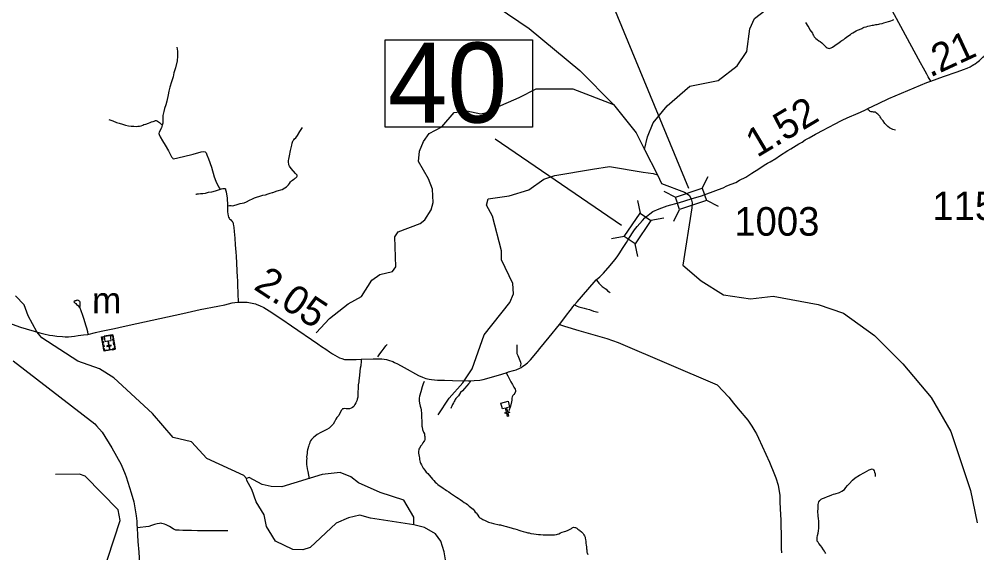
# Model space of a CAD drawing. Extents: x 2290615 to 2522933, y 819489 to 1012715.
# Drawn here: x 2414149 to 2430887, y 869123 to 878460 of the extents above; entities that cross this region are included whole.
import ezdxf

# ---------------------------------------------------------------- set-up
doc = ezdxf.new("R2010")
doc.units = 0
for name, color, linetype in [('Exist Cultural Church CELL', 7, 'Continuous'), ('Exist Cultural Church with Cemetery CELL', 7, 'Continuous'), ('Exist Hydrographic Creek Single Shore', 7, 'Continuous'), ('Exist Hydrographic Misc Water Feature', 7, 'Continuous'), ('Exist Road Non-System Type 51', 7, 'Continuous'), ('Exist Road Secondary Mileage Hundredths English Label', 7, 'Continuous'), ('Exist Road Secondary Structure Standard Bridge CELL', 7, 'Continuous'), ('Exist Road Secondary Structure Standard Bridge Number Label', 7, 'Continuous'), ('Exist Road Secondary Type 51 Attributed', 7, 'Continuous'), ('Exist Road Secondary Type 51 Number Label', 7, 'Continuous'), ('Exist Survey Geodetic Marker Label', 7, 'Continuous')]:
    doc.layers.add(name, color=color, linetype=linetype)

msp = doc.modelspace()

# ---------------------------------------------------------------- linework, layer by layer
at = {"layer": 'Exist Cultural Church CELL'}
msp.add_lwpolyline([(2422721, 871674), (2422666, 871660), (2422685, 871586), (2422716, 871594), (2422719, 871578), (2422688, 871570), (2422703, 871512), (2422687, 871508), (2422673, 871566), (2422642, 871559), (2422638, 871574), (2422669, 871582), (2422651, 871656), (2422595, 871642), (2422569, 871745), (2422696, 871777)], close=True, dxfattribs=at)
at = {"layer": 'Exist Cultural Church with Cemetery CELL'}
for points in [[(2415829, 872687), (2415633, 872653), (2415590, 872904), (2415786, 872938)], [(2415623, 872910), (2415625, 872899), (2415603, 872895), (2415610, 872855), (2415599, 872853), (2415590, 872904)], [(2415744, 872931), (2415633, 872912), (2415649, 872822), (2415699, 872831), (2415713, 872751), (2415680, 872745), (2415682, 872734), (2415714, 872740), (2415721, 872698), (2415733, 872700), (2415726, 872742), (2415758, 872747), (2415757, 872758), (2415724, 872753), (2415710, 872833), (2415759, 872841)], [(2415754, 872932), (2415756, 872921), (2415778, 872925), (2415784, 872885), (2415795, 872887), (2415787, 872938)], [(2415614, 872835), (2415621, 872792), (2415610, 872790), (2415602, 872833)], [(2415625, 872770), (2415632, 872727), (2415621, 872725), (2415614, 872768)], [(2415822, 872730), (2415811, 872728), (2415816, 872696), (2415776, 872689), (2415778, 872678), (2415829, 872687)], [(2415798, 872869), (2415806, 872826), (2415794, 872824), (2415787, 872867)], [(2415810, 872803), (2415817, 872760), (2415806, 872758), (2415798, 872801)], [(2415626, 872696), (2415637, 872698), (2415642, 872666), (2415682, 872673), (2415684, 872662), (2415633, 872653)], [(2415756, 872675), (2415705, 872666), (2415703, 872677), (2415754, 872686)]]:
    msp.add_lwpolyline(points, close=True, dxfattribs=at)
at = {"layer": 'Exist Hydrographic Creek Single Shore'}
msp.add_line((2425081, 876178), (2425304, 875734), dxfattribs=at)
for points in [[(2420446, 880452), (2420693, 880025), (2421235, 879581), (2422123, 878940), (2423060, 878299), (2423948, 877559), (2424539, 876967)], [(2424539, 876967), (2424934, 876474), (2425081, 876178)], [(2425304, 875734), (2425378, 875587), (2425779, 875435), (2425860, 875379), (2425894, 875315), (2425909, 875247), (2425907, 875160), (2425747, 874157), (2426068, 873885), (2426462, 873639), (2426931, 873565), (2427325, 873614), (2428114, 873466), (2428558, 873318), (2429100, 872924), (2429594, 872431), (2430087, 871839), (2430432, 871247), (2430777, 870212), (2430890, 869646)]]:
    msp.add_lwpolyline(points, dxfattribs=at)
at = {"layer": 'Exist Hydrographic Misc Water Feature'}
for points in [[(2425081, 876178), (2425131, 876400), (2425230, 876647), (2425476, 876943), (2425871, 877288), (2426364, 877386), (2426698, 877642), (2426869, 877895), (2426922, 878288), (2427002, 878472), (2427398, 878777), (2427520, 878963), (2427591, 879215), (2427501, 879730), (2427605, 879981), (2427851, 880293), (2428196, 880583), (2428503, 880693), (2429077, 880786), (2429359, 880866), (2429524, 880991), (2429844, 881306)], [(2419342, 872972), (2419571, 873224), (2419901, 873477), (2420132, 873608), (2420311, 873891), (2420452, 873995), (2420676, 874047), (2420733, 874125), (2420717, 874650), (2420774, 874741), (2421155, 874888), (2421238, 874947), (2421352, 875125), (2421383, 875251), (2421371, 875484), (2421302, 875665), (2421131, 875970), (2421145, 876148), (2421218, 876321), (2421316, 876457), (2421539, 876578), (2421752, 876829), (2421976, 876858), (2422219, 876802), (2422368, 876838), (2422476, 876908), (2422887, 877090), (2423183, 877238), (2423577, 877239), (2423824, 877239), (2424539, 876967)], [(2421470, 871536), (2421666, 871829), (2421904, 872098), (2422067, 872345), (2422275, 872937), (2422725, 873504), (2422789, 873655), (2422778, 873838), (2422581, 874250), (2422578, 874407), (2422420, 875015), (2422317, 875204), (2422349, 875314), (2422715, 875368), (2423055, 875474), (2423318, 875662), (2423509, 875723), (2424169, 875833), (2424465, 875882), (2425057, 875784), (2425230, 875759), (2425304, 875734)], [(2418120, 870427), (2418078, 870478), (2417432, 870776), (2417161, 871064), (2416843, 871143), (2416479, 871561), (2415804, 872187), (2415551, 872341), (2415174, 872476), (2414544, 872884), (2414459, 872992), (2414305, 873271), (2414235, 873462), (2414083, 873620)], [(2416135, 867417), (2415959, 867798), (2415619, 868211), (2415576, 868307), (2415548, 868516), (2415587, 868692), (2415915, 869687), (2415879, 869879), (2415303, 870463), (2415203, 870501), (2414786, 870497)], [(2421048, 869611), (2421046, 869746), (2420875, 870044), (2420457, 870178), (2420079, 870350), (2419944, 870456), (2419760, 870527), (2419444, 870497), (2418739, 870278), (2418556, 870284), (2418397, 870317), (2418170, 870439), (2418120, 870427)], [(2421048, 869611), (2420288, 869728), (2420104, 869783), (2419905, 869738), (2419690, 869644), (2419238, 869219), (2419105, 869177), (2418930, 869183), (2418628, 869328), (2418517, 869508), (2418474, 869585), (2418429, 869790), (2418293, 870014), (2418215, 870231), (2418129, 870388), (2418120, 870427)], [(2424359, 867521), (2424332, 867535), (2423967, 867731), (2423405, 867932), (2422840, 867840), (2422582, 867836), (2422365, 867889), (2422213, 867972), (2421925, 868317), (2421655, 868562), (2421570, 868703), (2421599, 869003), (2421580, 869144), (2421519, 869328), (2421425, 869459), (2421232, 869566), (2421048, 869611)]]:
    msp.add_lwpolyline(points, dxfattribs=at)
at = {"layer": 'Exist Road Non-System Type 51'}
for points in [[(2427890, 878404), (2427931, 878339), (2427949, 878311), (2427971, 878275), (2427994, 878243), (2428012, 878216), (2428023, 878190), (2428033, 878172), (2428043, 878152), (2428058, 878138), (2428074, 878123), (2428098, 878105), (2428126, 878083), (2428150, 878068), (2428175, 878044), (2428201, 878023), (2428219, 878005), (2428238, 877985), (2428252, 877971), (2428274, 877958), (2428290, 877952), (2428310, 877948), (2428326, 877950), (2428342, 877957), (2428362, 877971), (2428407, 877999), (2428443, 878026), (2428473, 878047), (2428510, 878073), (2428530, 878089), (2428560, 878106), (2428586, 878128), (2428609, 878146), (2428651, 878175), (2428679, 878193), (2428696, 878208), (2428720, 878222), (2428746, 878238), (2428780, 878253), (2428804, 878265), (2428835, 878280), (2428877, 878298), (2428895, 878309), (2428919, 878317), (2428951, 878327), (2428982, 878338), (2429012, 878342), (2429034, 878349), (2429056, 878355), (2429080, 878355), (2429120, 878364), (2429146, 878366), (2429172, 878371), (2429194, 878377), (2429232, 878383), (2429262, 878394), (2429301, 878406), (2429343, 878419), (2429367, 878427), (2429383, 878432), (2429413, 878444), (2429437, 878454)], [(2416904, 877969), (2416914, 877899), (2416916, 877812), (2416912, 877728), (2416881, 877610), (2416855, 877518), (2416838, 877451), (2416812, 877361), (2416785, 877269), (2416765, 877202), (2416751, 877138), (2416728, 877028), (2416712, 876961), (2416691, 876894), (2416677, 876847), (2416659, 876775), (2416658, 876717), (2416659, 876691), (2416660, 876670), (2416660, 876642), (2416651, 876608)], [(2429466, 876518), (2429417, 876532), (2429383, 876546), (2429359, 876561), (2429329, 876582), (2429308, 876604), (2429279, 876636), (2429249, 876679), (2429223, 876712), (2429210, 876732), (2429199, 876750), (2429189, 876761), (2429175, 876779), (2429166, 876788), (2429156, 876798), (2429142, 876809), (2429128, 876819), (2429112, 876831), (2429103, 876833), (2429092, 876834), (2429080, 876833), (2429065, 876836), (2429053, 876837), (2429041, 876840), (2429025, 876847), (2429010, 876854), (2428995, 876868), (2428982, 876894)], [(2415716, 876706), (2415789, 876679), (2415848, 876653), (2415899, 876639), (2415956, 876620), (2416005, 876608), (2416063, 876596), (2416108, 876588), (2416152, 876586), (2416199, 876584), (2416226, 876588), (2416239, 876588), (2416252, 876590), (2416279, 876596), (2416310, 876608), (2416328, 876615), (2416366, 876625), (2416407, 876639), (2416436, 876652), (2416464, 876662), (2416491, 876671), (2416511, 876678), (2416532, 876686), (2416545, 876687), (2416555, 876683), (2416569, 876674), (2416586, 876663), (2416600, 876652), (2416614, 876639), (2416627, 876626), (2416651, 876608)], [(2416651, 876608), (2416637, 876559), (2416596, 876484), (2416592, 876462), (2416596, 876441), (2416613, 876401), (2416653, 876329), (2416702, 876255), (2416762, 876156), (2416811, 876054), (2416828, 876033), (2416834, 876023), (2416844, 876019), (2417024, 876057), (2417191, 876096), (2417330, 876137), (2417373, 876143), (2417399, 876137), (2417418, 876119), (2417432, 876088), (2417461, 876017), (2417508, 875868), (2417559, 875704), (2417587, 875623), (2417626, 875539), (2417634, 875525), (2417648, 875505), (2417669, 875484)], [(2417790, 875195), (2417826, 875200), (2417855, 875200), (2417879, 875196), (2417940, 875212), (2418014, 875233), (2418048, 875238), (2418079, 875249), (2418123, 875267), (2418177, 875295), (2418227, 875319), (2418262, 875336), (2418299, 875345), (2418358, 875366), (2418409, 875379), (2418454, 875389), (2418501, 875405), (2418537, 875418), (2418575, 875428), (2418585, 875430), (2418661, 875454), (2418745, 875481), (2418793, 875509), (2418820, 875529), (2418838, 875544), (2418857, 875561), (2418872, 875586), (2418892, 875616), (2418910, 875633), (2418927, 875646), (2418952, 875663), (2418959, 875669), (2418972, 875678), (2418986, 875686), (2419002, 875700), (2419009, 875713), (2419008, 875721), (2419008, 875730), (2419001, 875739), (2418981, 875760), (2418903, 875846), (2418873, 875888), (2418865, 875911), (2418860, 875931), (2418857, 875953), (2418857, 875986), (2418861, 876008), (2418872, 876068), (2418894, 876165), (2418912, 876257), (2418921, 876288), (2418926, 876307), (2418935, 876326), (2418941, 876336), (2418951, 876346), (2418963, 876364), (2418984, 876384), (2419016, 876427), (2419057, 876494), (2419100, 876564)], [(2417239, 875401), (2417250, 875400), (2417261, 875402), (2417283, 875404), (2417316, 875408), (2417357, 875410), (2417408, 875418), (2417461, 875431), (2417519, 875442), (2417579, 875459), (2417618, 875469), (2417648, 875477), (2417669, 875484)], [(2417669, 875484), (2417688, 875490), (2417707, 875498), (2417723, 875500), (2417744, 875499), (2417753, 875490), (2417758, 875476), (2417767, 875438), (2417775, 875401), (2417786, 875337), (2417787, 875285), (2417789, 875245), (2417790, 875195)], [(2417790, 875195), (2417793, 875149), (2417792, 875087), (2417798, 875055), (2417801, 875021), (2417809, 874998), (2417817, 874980), (2417825, 874966), (2417840, 874954), (2417862, 874934), (2417874, 874925), (2417886, 874904), (2417889, 874896), (2417891, 874876), (2417896, 874852), (2417902, 874814), (2417907, 874745), (2417917, 874629), (2417922, 874512), (2417936, 874382), (2417941, 874316), (2417947, 874190), (2417955, 874060), (2417960, 873948), (2417963, 873886), (2417967, 873811), (2417976, 873511)], [(2424236, 873899), (2424270, 873861), (2424281, 873842), (2424315, 873808), (2424339, 873785), (2424372, 873757), (2424408, 873734), (2424434, 873710), (2424461, 873691), (2424479, 873673)], [(2415212, 873412), (2415213, 873443), (2415216, 873460), (2415218, 873482), (2415217, 873508), (2415212, 873519), (2415204, 873526), (2415195, 873534), (2415184, 873540), (2415174, 873542), (2415157, 873540), (2415147, 873536), (2415141, 873535), (2415130, 873530), (2415104, 873515), (2415117, 873501), (2415124, 873496), (2415127, 873491), (2415137, 873483), (2415153, 873470), (2415167, 873456), (2415212, 873412)], [(2415212, 873412), (2415227, 873365), (2415254, 873279), (2415280, 873211), (2415310, 873111), (2415325, 873061), (2415345, 872998), (2415351, 872946)], [(2423855, 873462), (2423900, 873440), (2423932, 873428), (2423980, 873417), (2424022, 873406), (2424062, 873391), (2424115, 873378), (2424190, 873354), (2424269, 873333)], [(2420419, 872552), (2420452, 872607), (2420491, 872657), (2420529, 872704), (2420560, 872745), (2420580, 872768)], [(2422849, 872761), (2422849, 872732), (2422848, 872694), (2422846, 872642), (2422845, 872626), (2422850, 872610), (2422865, 872574), (2422888, 872520), (2422913, 872462), (2422920, 872433), (2422914, 872409), (2422906, 872383)], [(2420128, 872511), (2420126, 872455), (2420119, 872417), (2420118, 872397), (2420109, 872353), (2420104, 872304), (2420095, 872227), (2420085, 872141), (2420083, 872117), (2420075, 872062), (2420075, 872031), (2420074, 871986), (2420071, 871955), (2420069, 871911), (2420068, 871875), (2420066, 871845), (2420059, 871811), (2420049, 871785), (2420032, 871746), (2420015, 871716), (2419998, 871686), (2419974, 871665), (2419951, 871652), (2419925, 871645), (2419896, 871642), (2419864, 871644), (2419837, 871646), (2419818, 871644), (2419803, 871642), (2419792, 871634), (2419783, 871621), (2419755, 871568), (2419736, 871527), (2419720, 871508), (2419701, 871491), (2419686, 871463), (2419660, 871416), (2419636, 871377), (2419615, 871353), (2419593, 871326), (2419566, 871305), (2419525, 871279), (2419470, 871251), (2419421, 871228), (2419358, 871195), (2419323, 871166), (2419294, 871141), (2419278, 871126), (2419260, 871109), (2419241, 871085), (2419231, 871061), (2419222, 871031), (2419214, 871005), (2419204, 870982), (2419195, 870946), (2419188, 870926), (2419184, 870897), (2419180, 870862), (2419177, 870835), (2419174, 870805), (2419175, 870774), (2419173, 870746), (2419173, 870715), (2419173, 870665), (2419177, 870641), (2419182, 870591), (2419193, 870546), (2419220, 870421)], [(2422661, 872273), (2422690, 872223), (2422725, 872153), (2422744, 872115), (2422769, 872071), (2422796, 872023), (2422819, 871987), (2422825, 871966), (2422823, 871947), (2422811, 871920), (2422792, 871895), (2422777, 871874), (2422766, 871855), (2422762, 871831), (2422759, 871792), (2422755, 871763), (2422735, 871690), (2422706, 871609)], [(2421227, 872124), (2421211, 872079), (2421191, 872028), (2421168, 871943), (2421146, 871866), (2421140, 871832), (2421139, 871810), (2421141, 871783), (2421149, 871745), (2421160, 871690), (2421170, 871653), (2421177, 871627), (2421178, 871605), (2421180, 871577), (2421182, 871545), (2421182, 871493), (2421184, 871436), (2421184, 871394), (2421184, 871365), (2421184, 871342), (2421191, 871320), (2421200, 871281), (2421215, 871237), (2421231, 871203), (2421236, 871179), (2421240, 871161), (2421240, 871142), (2421240, 871124), (2421239, 871103), (2421232, 871089), (2421220, 871070), (2421205, 871046), (2421201, 871036), (2421186, 871013), (2421169, 870994), (2421146, 870956), (2421136, 870939), (2421132, 870924), (2421131, 870903), (2421131, 870867), (2421133, 870838), (2421139, 870812), (2421145, 870784), (2421149, 870755), (2421151, 870736), (2421156, 870712), (2421164, 870691), (2421181, 870664), (2421198, 870630), (2421210, 870608), (2421237, 870572), (2421265, 870536), (2421289, 870509), (2421314, 870481), (2421349, 870444), (2421376, 870412), (2421396, 870388), (2421418, 870363), (2421443, 870340), (2421467, 870319), (2421509, 870291), (2421535, 870272), (2421561, 870256), (2421592, 870234), (2421619, 870214), (2421658, 870190), (2421690, 870169), (2421724, 870145), (2421758, 870122), (2421791, 870099), (2421823, 870079), (2421858, 870055), (2421898, 870030), (2421928, 870007), (2421959, 869985), (2421987, 869967), (2422016, 869943), (2422040, 869924), (2422062, 869903), (2422082, 869886), (2422100, 869862), (2422119, 869837), (2422135, 869821), (2422153, 869799), (2422165, 869783), (2422184, 869756), (2422203, 869739), (2422219, 869729), (2422253, 869709), (2422291, 869688), (2422326, 869674), (2422353, 869661), (2422399, 869647), (2422437, 869635), (2422465, 869630), (2422513, 869621), (2422540, 869616), (2422563, 869612), (2422622, 869598), (2422668, 869585)], [(2422038, 872134), (2422026, 872106), (2422002, 872081), (2421973, 872048), (2421932, 871996), (2421895, 871959), (2421865, 871927), (2421827, 871872), (2421801, 871844), (2421783, 871822), (2421772, 871804), (2421763, 871786), (2421752, 871770), (2421741, 871749), (2421723, 871716), (2421714, 871691), (2421700, 871665), (2421691, 871646)], [(2428247, 869113), (2428238, 869131), (2428223, 869156), (2428208, 869176), (2428176, 869226), (2428161, 869246), (2428128, 869288), (2428112, 869311), (2428099, 869329), (2428095, 869349), (2428094, 869372), (2428096, 869394), (2428104, 869430), (2428115, 869470), (2428120, 869506), (2428121, 869522), (2428125, 869542), (2428126, 869570), (2428128, 869612), (2428128, 869641), (2428127, 869671), (2428124, 869687), (2428118, 869712), (2428111, 869779), (2428109, 869845), (2428111, 869898), (2428114, 869938), (2428116, 869972), (2428128, 870015), (2428141, 870039), (2428152, 870049), (2428165, 870061), (2428189, 870076), (2428223, 870088), (2428275, 870112), (2428314, 870124), (2428355, 870136), (2428382, 870148), (2428410, 870158), (2428488, 870182), (2428528, 870201), (2428572, 870232), (2428598, 870264), (2428629, 870299), (2428658, 870329), (2428714, 870396), (2428759, 870434), (2428834, 870480), (2428921, 870528), (2429005, 870577), (2429039, 870588), (2429056, 870591), (2429068, 870589), (2429080, 870576), (2429092, 870560), (2429100, 870533), (2429109, 870507), (2429111, 870461)], [(2417799, 869510), (2417731, 869509), (2417661, 869508), (2417577, 869507), (2417501, 869508), (2417427, 869507), (2417349, 869508), (2417267, 869510), (2417163, 869513), (2417091, 869514), (2417011, 869515), (2416943, 869520), (2416911, 869521), (2416889, 869523), (2416865, 869531), (2416849, 869538), (2416806, 869566), (2416774, 869585), (2416741, 869601), (2416719, 869614), (2416691, 869628), (2416665, 869633), (2416645, 869639), (2416625, 869641), (2416603, 869637), (2416561, 869632), (2416513, 869617), (2416462, 869603), (2416414, 869586), (2416213, 869562)], [(2422668, 869585), (2422763, 869557), (2422785, 869551), (2422815, 869541), (2422853, 869531), (2422883, 869521), (2422916, 869509), (2422957, 869499), (2423002, 869485), (2423020, 869482), (2423040, 869476), (2423060, 869473), (2423094, 869465), (2423147, 869456), (2423187, 869450), (2423228, 869446), (2423261, 869443), (2423306, 869440), (2423358, 869438), (2423389, 869438), (2423428, 869436), (2423472, 869437), (2423508, 869441), (2423538, 869442), (2423559, 869448), (2423580, 869455), (2423608, 869471), (2423641, 869486), (2423683, 869500), (2423702, 869505), (2423715, 869508), (2423732, 869515), (2423759, 869525), (2423779, 869536), (2423801, 869552), (2423812, 869561), (2423825, 869567), (2423840, 869571), (2423861, 869570), (2423871, 869567), (2423883, 869561), (2423898, 869553), (2423916, 869537), (2423931, 869527), (2423941, 869521), (2423950, 869514), (2423975, 869493), (2423990, 869479), (2424004, 869464), (2424020, 869441), (2424030, 869419), (2424040, 869400), (2424043, 869378), (2424047, 869355), (2424054, 869324), (2424056, 869296), (2424058, 869257), (2424063, 869229), (2424064, 869195), (2424068, 869175), (2424070, 869153), (2424073, 869137), (2424077, 869124), (2424088, 869097)]]:
    msp.add_lwpolyline(points, dxfattribs=at)
at = {"layer": 'Exist Road Secondary Structure Standard Bridge CELL'}
for p, q in [((2426088, 875505), (2426189, 875708)), ((2425415, 875448), (2425618, 875347)), ((2424958, 875290), (2425000, 875068)), ((2426161, 875291), (2426364, 875190)), ((2425592, 874925), (2425692, 875128)), ((2425414, 874980), (2425192, 874938)), ((2424725, 874656), (2424502, 874614)), ((2424912, 874528), (2424954, 874306))]:
    msp.add_line(p, q, dxfattribs=at)
for points in [[(2425618, 875347), (2426088, 875506), (2426162, 875287), (2425692, 875128)], [(2425192, 874938), (2424913, 874528), (2424721, 874658), (2425000, 875068)]]:
    msp.add_lwpolyline(points, close=True, dxfattribs=at)
at = {"layer": 'Exist Road Secondary Structure Standard Bridge Number Label'}
for p, q in [((2425855, 875496), (2423226, 881847)), ((2424675, 874853), (2422470, 876361))]:
    msp.add_line(p, q, dxfattribs=at)
msp.add_lwpolyline([(2420545, 878100), (2423121, 878100), (2423121, 876571), (2420545, 876571)], close=True, dxfattribs=at)
at = {"layer": 'Exist Road Secondary Type 51 Attributed'}
for points in [[(2430081, 877376), (2430035, 877451), (2430011, 877500), (2429956, 877605), (2429900, 877696), (2429869, 877760), (2429332, 878751)], [(2430081, 877376), (2430302, 877454), (2430546, 877536), (2430654, 877580), (2430718, 877604), (2430768, 877628), (2430808, 877647), (2430832, 877664), (2430857, 877681), (2430889, 877703), (2430911, 877718), (2430932, 877734), (2430963, 877767), (2430993, 877795), (2431019, 877820), (2431046, 877851), (2431059, 877864)], [(2425894, 875315), (2426072, 875368), (2426369, 875478), (2426451, 875509), (2426519, 875542), (2426591, 875573), (2426674, 875605), (2426737, 875644), (2426850, 875698), (2426902, 875731), (2426953, 875763), (2427001, 875796), (2427058, 875831), (2427151, 875891), (2427202, 875924), (2427227, 875940), (2427273, 875964), (2427376, 876023), (2427437, 876069), (2427586, 876161), (2427635, 876191), (2427778, 876277), (2427832, 876310), (2427887, 876346), (2427911, 876363), (2427954, 876385), (2428065, 876447), (2428111, 876472), (2428166, 876499), (2428326, 876584), (2428387, 876617), (2428532, 876694), (2428620, 876732), (2428812, 876817), (2428852, 876834), (2428939, 876875), (2428982, 876894), (2429171, 876986), (2429349, 877070), (2430011, 877350), (2430081, 877376)], [(2424950, 874832), (2425041, 874935), (2425087, 874982), (2425169, 875055), (2425226, 875095), (2425336, 875144), (2425472, 875195), (2425688, 875254), (2425894, 875315)], [(2423591, 873118), (2423649, 873196), (2423717, 873284), (2423781, 873364), (2423804, 873395), (2423826, 873425), (2423855, 873462), (2423900, 873514), (2424199, 873856), (2424236, 873899), (2424296, 873954), (2424360, 874019), (2424476, 874153), (2424562, 874252), (2424582, 874281), (2424610, 874318), (2424636, 874356), (2424706, 874465), (2424743, 874519), (2424763, 874555), (2424787, 874596), (2424868, 874720), (2424901, 874772), (2424950, 874832)], [(2413899, 873168), (2414172, 873071), (2414513, 872972), (2414579, 872957), (2414677, 872934), (2414738, 872927), (2414808, 872915), (2414908, 872906), (2414955, 872902), (2415011, 872905), (2415066, 872910), (2415117, 872913), (2415181, 872925), (2415274, 872936), (2415351, 872946), (2415486, 872978), (2415583, 872999), (2415813, 873049), (2415894, 873066), (2416070, 873106), (2417008, 873312), (2417314, 873382), (2417624, 873437), (2417744, 873462), (2417870, 873495), (2417919, 873506), (2417976, 873511), (2418034, 873509), (2418081, 873510), (2418135, 873507), (2418249, 873484), (2418280, 873479), (2418305, 873467), (2418348, 873450), (2418423, 873414), (2418517, 873358), (2418738, 873213), (2418907, 873094), (2419372, 872778), (2419434, 872736), (2419507, 872685), (2419574, 872643), (2419628, 872606), (2419750, 872538), (2419786, 872524), (2419838, 872508), (2419866, 872506), (2420039, 872507), (2420128, 872511), (2420335, 872518), (2420488, 872516), (2420529, 872513), (2420570, 872504), (2420606, 872493), (2420681, 872472), (2420712, 872456), (2420763, 872431), (2420877, 872365), (2421131, 872229), (2421199, 872199), (2421254, 872176), (2421288, 872170), (2421317, 872162), (2421353, 872157), (2421459, 872147), (2421500, 872146), (2421582, 872142), (2421720, 872138), (2422000, 872132), (2422038, 872134), (2422100, 872139), (2422200, 872146), (2422256, 872158), (2422524, 872230), (2422661, 872273), (2422703, 872289), (2422789, 872312), (2422834, 872326), (2422902, 872352), (2422921, 872364), (2422955, 872387), (2422984, 872409), (2423033, 872447), (2423056, 872470), (2423087, 872500), (2423210, 872647), (2423249, 872697), (2423410, 872896), (2423591, 873118)], [(2423591, 873118), (2423678, 873088), (2423932, 873013), (2424422, 872871), (2424618, 872803), (2426348, 872063), (2426551, 871845), (2426632, 871740), (2426715, 871642), (2426883, 871443), (2426953, 871341), (2427009, 871252), (2427035, 871204), (2427072, 871131), (2427266, 870708), (2427350, 870496), (2427376, 870435), (2427415, 870306), (2427442, 870126), (2427442, 870012), (2427453, 869786), (2427460, 869703), (2427464, 869595), (2427466, 869453), (2427470, 869197), (2427475, 869123)], [(2414042, 872483), (2415474, 871383), (2415500, 871346), (2415600, 871232), (2415770, 870963), (2415930, 870672), (2416002, 870503), (2416017, 870451), (2416107, 870172), (2416151, 870019), (2416195, 869770), (2416201, 869726), (2416203, 869679), (2416208, 869612), (2416213, 869562), (2416218, 869432), (2416226, 869321), (2416239, 869134), (2416258, 868849)]]:
    msp.add_lwpolyline(points, dxfattribs=at)

# ---------------------------------------------------------------- texts
at = {"layer": 'Exist Road Secondary Mileage Hundredths English Label'}
for s, rotation, p in [('.21', 24.9114, (2430071, 877435)), ('1.52', 30.8907, (2427046, 876030)), ('2.05', 326.5507, (2418229, 873748))]:
    msp.add_text(s, height=500, rotation=rotation, dxfattribs=at).set_placement(p)
at = {"layer": 'Exist Road Secondary Structure Standard Bridge Number Label'}
msp.add_text('40', height=1400, dxfattribs=at).set_placement((2420595, 876650))
at = {"layer": 'Exist Road Secondary Type 51 Number Label'}
for s, p in [('1153', (2430110, 874944)), ('1003', (2426648, 874672))]:
    msp.add_text(s, height=500, rotation=360, dxfattribs=at).set_placement(p)
at = {"layer": 'Exist Survey Geodetic Marker Label'}
msp.add_text('m', height=459, rotation=359.9008, dxfattribs=at).set_placement((2415423, 873312))

doc.saveas('drawing.dxf')
